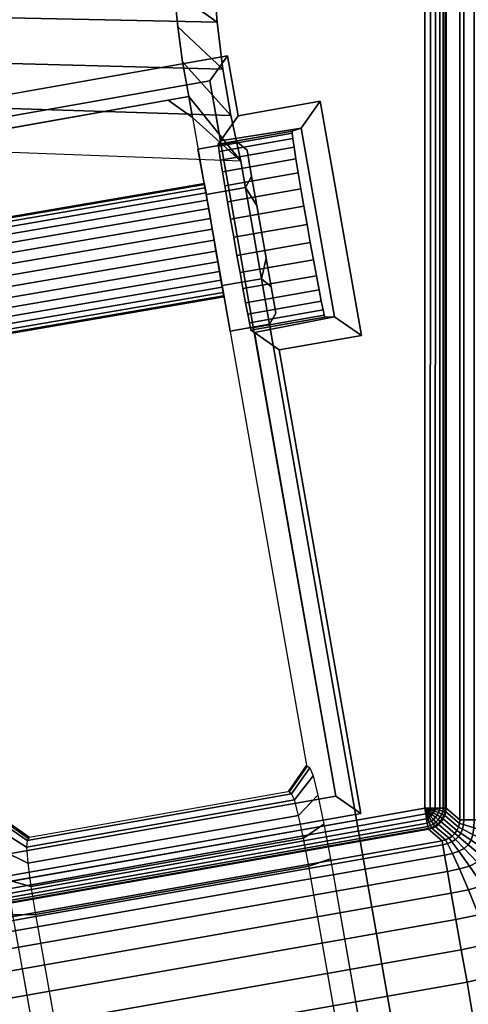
# Model space of a CAD drawing. Header units: inches. Extents: x 390 to 1835, y -266 to 136.
# Tile 719 of 1056: x 1587.71 to 1588.97, y -13.73 to -10.97. Entities that reach past the tile are written whole.
import ezdxf
from ezdxf.enums import TextEntityAlignment as Align

# ---------------------------------------------------------------- set-up
doc = ezdxf.new("R2010")
doc.units = ezdxf.units.IN
doc.header["$LTSCALE"] = 0.95294
doc.header["$MEASUREMENT"] = 0
for name, color, linetype in [('A-FURN-3-PLANES-TABLE-LEG-BASE', 253, 'Continuous'), ('A-FURN-3-PLANES-TABLE-LEG-BASE-TRIM', 251, 'Continuous'), ('A-FURN-3-PLANES-TABLE-TOP-SURFACE-BOTTOM', 49, 'Continuous'), ('A-FURN-3-PLANES-TABLE-TOP-SURFACE-TOP', 33, 'Continuous'), ('A-FURN-HAWORTH-ATT', 251, 'Continuous')]:
    doc.layers.add(name, color=color, linetype=linetype)

# ---------------------------------------------------------------- blocks, each defined once
blk = doc.blocks.new('TARA-2460-JNC4-FLAT-3D-3')
at = {"layer": 'A-FURN-3-PLANES-TABLE-LEG-BASE'}
for points, invisible_edges in [([(52.9382, -8.6959, 8.539), (52.9383, -8.8245, 8.539), (53.7598, -8.7356, 8.539), (53.7501, -8.6369, 8.539)], 10), ([(52.9383, -8.8245, 8.539), (52.9384, -8.9531, 8.539), (53.7733, -8.8338, 8.539), (53.7598, -8.7356, 8.539)], 10), ([(52.9384, -8.9531, 8.539), (52.996, -9.0719, 8.5389), (53.7327, -8.942, 8.5389), (53.7733, -8.8338, 8.539)], 13), ([(53.7907, -8.9314, 8.539), (53.7733, -8.8338, 8.539), (53.7327, -8.942, 8.5389), (53.7907, -8.9314, 8.539)], 2), ([(53.9372, -9.113, 6.2612), (53.801, -8.9899, 8.5285), (54.1219, -10.8095, 8.2027), (54.1308, -10.8161, 8.0493)], 10), ([(54.1219, -10.8095, 8.2027), (53.801, -8.9899, 8.5285), (53.801, -8.9899, 26.4425), (54.1226, -10.8137, 26.4425)], 1), ([(52.8205, -9.0709, 6.2689), (54.7312, -19.8042, 3.5953), (54.9152, -20.3367, 5.2464), (53.2971, -11.2287, 7.7569)], 10), ([(55.182, -19.2934, 3.6636), (55.0415, -19.3384, 3.6603), (52.8205, -9.0709, 6.2689), (53.9372, -9.113, 6.2612)], 14), ([(54.8209, -19.5289, 3.6362), (52.8205, -9.0709, 6.2689), (54.9181, -19.4188, 3.6509), (54.8695, -19.4739, 3.6436)], 3), ([(54.9181, -19.4188, 3.6509), (52.8205, -9.0709, 6.2689), (55.0415, -19.3384, 3.6603)], 3), ([(54.8209, -19.5289, 3.6362), (54.7571, -19.6606, 3.6172), (52.8205, -9.0709, 6.2689)], 10), ([(54.7571, -19.6606, 3.6172), (54.7312, -19.8042, 3.5953), (52.8205, -9.0709, 6.2689)], 8), ([(53.9372, -9.113, 6.2612), (54.1885, -11.0715, 7.7568), (55.7914, -20.1822, 5.2464), (55.7812, -19.618, 3.5964)], 5), ([(53.9372, -9.113, 6.2612), (55.3294, -19.2873, 3.6606), (55.182, -19.2934, 3.6636)], 9), ([(54.1885, -11.0715, 7.7568), (53.9372, -9.113, 6.2612), (54.1703, -10.9735, 7.7914)], 3), ([(54.1703, -10.9735, 7.7914), (53.9372, -9.113, 6.2612), (54.1534, -10.8925, 7.857)], 3), ([(54.1534, -10.8925, 7.857), (53.9372, -9.113, 6.2612), (54.1398, -10.8381, 7.9464)], 3), ([(54.1398, -10.8381, 7.9464), (53.9372, -9.113, 6.2612), (54.1308, -10.8161, 8.0493)], 3), ([(55.3294, -19.2873, 3.6606), (53.9372, -9.113, 6.2612), (55.473, -19.3204, 3.6515)], 3), ([(55.473, -19.3204, 3.6515), (53.9372, -9.113, 6.2612), (55.6021, -19.3904, 3.637)], 3), ([(55.6021, -19.3904, 3.637), (53.9372, -9.113, 6.2612), (55.7074, -19.492, 3.6182)], 3), ([(55.7812, -19.618, 3.5964), (55.7074, -19.492, 3.6182), (53.9372, -9.113, 6.2612)], 2), ([(53.3426, -11.0108, 8.1916), (53.3368, -11.0194, 8.0494), (54.0797, -10.8884, 8.0494), (54.0714, -10.8823, 8.1916)], 8), ([(54.0747, -10.8821, 26.4425), (53.3381, -11.012, 26.4425), (53.3426, -11.0108, 8.1916), (54.0714, -10.8823, 8.1916)], 4), ([(54.9789, -20.3354, 5.3054), (55.7309, -20.2027, 5.3054), (54.1282, -11.092, 7.8158), (53.3607, -11.2273, 7.8158)], 1)]:
    blk.add_3dface(points, dxfattribs=dict(at, invisible_edges=invisible_edges))
for points in [[(52.996, -9.0719, 26.4425), (53.7327, -8.942, 26.4425), (53.7327, -8.942, 8.5389), (52.996, -9.0719, 8.5389)], [(53.801, -8.9899, 8.5285), (53.7907, -8.9314, 8.539), (53.7327, -8.942, 8.5389)], [(53.801, -8.9899, 8.5285), (53.7327, -8.942, 8.5389), (53.7327, -8.942, 26.4425), (53.801, -8.9899, 26.4425)], [(53.7907, -8.9314, 8.539), (53.801, -8.9899, 8.5285), (53.9372, -9.113, 6.2612)]]:
    blk.add_3dface(points, dxfattribs=at)
at = {"layer": 'A-FURN-3-PLANES-TABLE-LEG-BASE-TRIM'}
for points, invisible_edges in [([(54.4534, -5.9482, 24.75), (54.4534, -10.9293, 24.75), (54.2759, -9.6022, 24.75), (54.2759, -7.2753, 24.75)], 14), ([(54.2759, -7.2753, 24.75), (54.2759, -9.6022, 24.75), (54.16, -8.9448, 24.75), (54.16, -7.9326, 24.75)], 5), ([(53.8996, -8.0603, 24.75), (53.8996, -8.8172, 24.75), (52.8599, -9.0005, 24.75), (52.8599, -7.877, 24.75)], 5), ([(53.9293, -7.8919, 24.75), (53.9293, -8.9855, 24.75), (53.8996, -8.8172, 24.75), (53.8996, -8.0603, 24.75)], 5), ([(54.16, -7.9326, 24.75), (54.16, -8.9448, 24.75), (53.9293, -8.9855, 24.75), (53.9293, -7.8919, 24.75)], 5), ([(53.8735, -9.0652, 25.7523), (53.8505, -8.8873, 26.4953), (53.8505, -8.8873, 24.81), (53.8802, -9.0556, 24.81)], 1), ([(53.8505, -8.8873, 26.4953), (53.8735, -9.0652, 25.7523), (53.874, -9.0706, 25.8037)], 9), ([(53.874, -9.0706, 25.8037), (53.8763, -9.0858, 25.853), (53.8505, -8.8873, 26.4953)], 10), ([(53.8505, -8.8873, 26.4953), (53.8763, -9.0858, 25.853), (53.8801, -9.1101, 25.8984)], 9), ([(53.8801, -9.1101, 25.8984), (53.8855, -9.1427, 25.9382), (53.8505, -8.8873, 26.4953)], 10), ([(53.8855, -9.1427, 25.9382), (53.8922, -9.1822, 25.9708), (53.8505, -8.8873, 26.4953)], 10), ([(53.8922, -9.1822, 25.9708), (53.8999, -9.2271, 25.995), (53.8505, -8.8873, 26.4953)], 10), ([(53.8999, -9.2271, 25.995), (53.9084, -9.2759, 26.01), (53.8505, -8.8873, 26.4953)], 10), ([(53.8505, -8.8873, 26.4953), (53.9084, -9.2759, 26.01), (53.9173, -9.3265, 26.015)], 9), ([(53.8505, -8.8873, 26.4953), (53.9173, -9.3265, 26.015), (54.204, -10.8952, 26.4922)], 3), ([(54.1734, -9.5504, 25.7523), (54.0814, -9.0285, 25.7523), (54.107, -9.0199, 24.8141), (54.2004, -9.5498, 24.8141)], 1), ([(54.1716, -9.5452, 25.8037), (54.0815, -9.0341, 25.8037), (54.0814, -9.0285, 25.7523), (54.1734, -9.5504, 25.7523)], 5), ([(54.1716, -9.5452, 25.8037), (54.1681, -9.5302, 25.853), (54.0833, -9.0493, 25.853), (54.0815, -9.0341, 25.8037)], 10), ([(53.9545, -9.0822, 25.761), (53.9276, -9.0592, 25.7134), (53.8168, -9.0787, 25.7134)], 8), ([(53.9276, -9.0592, 25.7134), (53.9545, -9.0822, 25.6658), (53.8168, -9.0787, 25.7134)], 2), ([(54.0869, -9.0737, 25.8984), (54.0833, -9.0493, 25.853), (54.1681, -9.5302, 25.853), (54.1631, -9.5061, 25.8984)], 10), ([(53.9545, -9.0822, 25.761), (53.8168, -9.0787, 25.7134), (53.8394, -9.2066, 25.9383), (53.9675, -9.156, 25.8908)], 5), ([(53.9675, -9.156, 25.536), (53.8394, -9.2066, 25.4886), (53.8168, -9.0787, 25.7134), (53.9545, -9.0822, 25.6658)], 5), ([(53.9545, -9.0822, 25.761), (53.9675, -9.156, 25.8908), (54.0079, -9.3848, 25.4884), (53.9819, -9.2372, 25.4884)], 10), ([(53.9545, -9.0822, 25.761), (53.9819, -9.2372, 25.4884), (53.9675, -9.156, 25.536), (53.9545, -9.0822, 25.6658)], 1), ([(54.092, -9.1063, 25.9382), (54.0869, -9.0737, 25.8984), (54.1631, -9.5061, 25.8984), (54.1568, -9.4737, 25.9382)], 10), ([(54.1568, -9.4737, 25.9382), (54.1493, -9.4344, 25.9708), (54.0984, -9.1458, 25.9708), (54.092, -9.1063, 25.9382)], 10), ([(54.1059, -9.1908, 25.995), (54.0984, -9.1458, 25.9708), (54.1493, -9.4344, 25.9708), (54.141, -9.3895, 25.995)], 10), ([(53.9502, -9.1871, 25.9383), (53.9675, -9.156, 25.8908), (53.8394, -9.2066, 25.9383)], 2), ([(53.9675, -9.156, 25.536), (53.9502, -9.1871, 25.4886), (53.8394, -9.2066, 25.4886)], 8), ([(54.0222, -9.466, 25.536), (54.0079, -9.3848, 25.4884), (53.9675, -9.156, 25.8908), (53.9819, -9.2372, 25.9384)], 10), ([(53.9819, -9.2372, 25.9384), (53.9502, -9.1871, 25.9383), (53.8394, -9.2066, 25.9383)], 8), ([(53.9502, -9.1871, 25.4886), (53.9819, -9.2372, 25.4884), (53.8394, -9.2066, 25.4886)], 2), ([(54.141, -9.3895, 25.995), (54.1321, -9.3409, 26.01), (54.1143, -9.2396, 26.01), (54.1059, -9.1908, 25.995)], 10), ([(53.9819, -9.2372, 25.9384), (53.8394, -9.2066, 25.9383), (53.8845, -9.4623, 25.9383), (54.0079, -9.3848, 25.9384)], 5), ([(54.0079, -9.3848, 25.4884), (53.8845, -9.4623, 25.4886), (53.8394, -9.2066, 25.4886), (53.9819, -9.2372, 25.4884)], 5), ([(53.9819, -9.2372, 25.9384), (54.0079, -9.3848, 25.9384), (54.0352, -9.5398, 25.6658), (54.0222, -9.466, 25.536)], 10), ([(54.1321, -9.3409, 26.01), (54.1231, -9.2902, 26.015), (54.1143, -9.2396, 26.01)], 8), ([(54.204, -10.8952, 26.4922), (53.9173, -9.3265, 26.015), (53.9262, -9.3772, 26.01)], 9), ([(53.9953, -9.4428, 25.9383), (54.0079, -9.3848, 25.9384), (53.8845, -9.4623, 25.9383)], 2), ([(54.0079, -9.3848, 25.4884), (53.9953, -9.4428, 25.4886), (53.8845, -9.4623, 25.4886)], 8), ([(54.204, -10.8952, 26.4922), (53.9262, -9.3772, 26.01), (53.935, -9.4258, 25.995)], 9), ([(54.0222, -9.466, 25.8908), (54.0352, -9.5398, 25.761), (54.0352, -9.5398, 25.6658), (54.0079, -9.3848, 25.9384)], 4), ([(53.9953, -9.4428, 25.4886), (54.0222, -9.466, 25.536), (53.8845, -9.4623, 25.4886)], 2), ([(54.0222, -9.466, 25.8908), (53.9953, -9.4428, 25.9383), (53.8845, -9.4623, 25.9383)], 8), ([(54.204, -10.8952, 26.4922), (53.935, -9.4258, 25.995), (53.9431, -9.4707, 25.9708)], 9), ([(54.0352, -9.5398, 25.6658), (53.907, -9.5902, 25.7134), (53.8845, -9.4623, 25.4886), (54.0222, -9.466, 25.536)], 5), ([(54.0222, -9.466, 25.8908), (53.8845, -9.4623, 25.9383), (53.907, -9.5902, 25.7134), (54.0352, -9.5398, 25.761)], 5), ([(54.204, -10.8952, 26.4922), (53.9431, -9.4707, 25.9708), (53.9503, -9.5101, 25.9382)], 9), ([(54.204, -10.8952, 26.4922), (53.9503, -9.5101, 25.9382), (53.9564, -9.5425, 25.8984)], 9), ([(54.0352, -9.5398, 25.6658), (54.0178, -9.5706, 25.7134), (53.907, -9.5902, 25.7134)], 8), ([(54.0178, -9.5706, 25.7134), (54.0352, -9.5398, 25.761), (53.907, -9.5902, 25.7134)], 2), ([(54.204, -10.8952, 26.4922), (53.9564, -9.5425, 25.8984), (53.9611, -9.5667, 25.853)], 9), ([(54.204, -10.8952, 26.4922), (53.9611, -9.5667, 25.853), (53.9641, -9.5818, 25.8037)], 9), ([(54.204, -10.8952, 26.4922), (53.9641, -9.5818, 25.8037), (53.9655, -9.5871, 25.7523)], 9), ([(53.9655, -9.5871, 25.7523), (53.9751, -9.5938, 24.81), (54.204, -10.8952, 24.81), (54.204, -10.8952, 26.4922)], 8), ([(54.2759, -9.6022, 24.75), (54.4534, -10.9293, 24.75), (54.2741, -10.9443, 24.75), (54.0452, -9.6429, 24.75)], 3), ([(54.4534, -10.9293, 24.75), (52.5363, -11.2673, 24.75), (53.221, -11.13, 24.75), (54.2741, -10.9443, 24.75)], 10)]:
    blk.add_3dface(points, dxfattribs=dict(at, invisible_edges=invisible_edges))
for points in [[(53.8505, -8.8873, 24.81), (52.9295, -9.0497, 24.81), (52.8599, -9.0005, 24.75), (53.8996, -8.8172, 24.75)], [(53.8505, -8.8873, 24.81), (53.8996, -8.8172, 24.75), (53.9293, -8.9855, 24.75), (53.8802, -9.0556, 24.81)], [(53.8505, -8.8873, 26.4953), (52.9295, -9.0497, 26.4774), (52.9295, -9.0497, 24.81), (53.8505, -8.8873, 24.81)], [(54.204, -10.8952, 26.4922), (53.2701, -11.0599, 26.4991), (52.9295, -9.0497, 26.4774), (53.8505, -8.8873, 26.4953)], [(53.8802, -9.0556, 24.81), (53.9293, -8.9855, 24.75), (54.16, -8.9448, 24.75), (54.107, -9.0199, 24.8141)], [(54.2004, -9.5498, 24.8141), (54.107, -9.0199, 24.8141), (54.16, -8.9448, 24.75), (54.2759, -9.6022, 24.75)], [(54.0814, -9.0285, 25.7523), (53.8735, -9.0652, 25.7523), (53.8802, -9.0556, 24.81), (54.107, -9.0199, 24.8141)], [(53.9545, -9.0822, 25.761), (53.9545, -9.0822, 25.6658), (53.9276, -9.0592, 25.7134)], [(53.9819, -9.2372, 25.9384), (53.9675, -9.156, 25.8908), (53.9502, -9.1871, 25.9383)], [(53.9819, -9.2372, 25.4884), (53.9502, -9.1871, 25.4886), (53.9675, -9.156, 25.536)], [(54.0079, -9.3848, 25.9384), (53.9953, -9.4428, 25.9383), (54.0222, -9.466, 25.8908)], [(54.0222, -9.466, 25.536), (53.9953, -9.4428, 25.4886), (54.0079, -9.3848, 25.4884)], [(53.9655, -9.5871, 25.7523), (54.1734, -9.5504, 25.7523), (54.2004, -9.5498, 24.8141), (53.9751, -9.5938, 24.81)], [(54.2004, -9.5498, 24.8141), (54.2759, -9.6022, 24.75), (54.0452, -9.6429, 24.75), (53.9751, -9.5938, 24.81)], [(54.0352, -9.5398, 25.761), (54.0178, -9.5706, 25.7134), (54.0352, -9.5398, 25.6658)], [(53.9751, -9.5938, 24.81), (54.0452, -9.6429, 24.75), (54.2741, -10.9443, 24.75), (54.204, -10.8952, 24.81)], [(53.2701, -11.0599, 24.8105), (54.204, -10.8952, 24.81), (54.2741, -10.9443, 24.75), (53.221, -11.13, 24.75)], [(53.2701, -11.0599, 26.4991), (54.204, -10.8952, 26.4922), (54.204, -10.8952, 24.81), (53.2701, -11.0599, 24.8105)]]:
    blk.add_3dface(points, dxfattribs=at)
at = {"layer": 'A-FURN-3-PLANES-TABLE-TOP-SURFACE-BOTTOM'}
blk.add_3dface([(0.04, -0.04, 27.75), (59.64, -0.04, 27.75), (59.64, -23.562, 27.75), (0.04, -23.562, 27.75)], dxfattribs=at)
at = {"layer": 'A-FURN-3-PLANES-TABLE-TOP-SURFACE-TOP'}
blk.add_3dface([(0.04, -23.562, 29), (59.64, -23.562, 29), (59.64, -0.04, 29), (0.04, -0.04, 29)], dxfattribs=at)
at = {"layer": 'A-FURN-HAWORTH-ATT', "flags": 1}
for tag, p in [('HAWMC', (0, -0.0001)), ('HAWPN', (0, -0.1667)), ('HAWSN', (0, -0.3334))]:
    blk.add_attdef(tag, text='', height=0.1, dxfattribs=at).set_placement(p, align=Align.TOP_CENTER)
at = {"layer": 'A-FURN-3-PLANES-TABLE-LEG-BASE'}
mesh = blk.add_polymesh((2, 11), dxfattribs=at)
for k, corner in enumerate([(52.8205, -9.0709, 6.2689), (52.7881, -8.9491, 6.2839), (52.7626, -8.8249, 6.2908), (52.744, -8.6993, 6.2897), (52.7325, -8.5731, 6.2806), (52.7282, -8.4474, 6.2636), (52.7312, -8.3229, 6.2387), (52.7413, -8.2006, 6.2062), (52.7585, -8.0813, 6.1663), (52.7827, -7.9659, 6.1192), (52.8138, -7.8552, 6.0653), (53.9372, -9.113, 6.2612), (53.9092, -8.9846, 6.2784), (53.8869, -8.8542, 6.2869), (53.8705, -8.7228, 6.2866), (53.86, -8.591, 6.2776), (53.8555, -8.4597, 6.2599), (53.857, -8.3299, 6.2336), (53.8646, -8.2022, 6.1989), (53.8781, -8.0776, 6.1559), (53.8976, -7.9568, 6.1051), (53.9228, -7.8406, 6.0467)]):
    mesh.set_mesh_vertex(divmod(k, 11), corner)
mesh = blk.add_polymesh((2, 11), dxfattribs=at)
for k, corner in enumerate([(53.9372, -9.113, 6.2612), (53.9092, -8.9846, 6.2784), (53.8869, -8.8542, 6.2869), (53.8705, -8.7228, 6.2866), (53.86, -8.591, 6.2776), (53.8555, -8.4597, 6.2599), (53.857, -8.3299, 6.2336), (53.8646, -8.2022, 6.1989), (53.8781, -8.0776, 6.1559), (53.8976, -7.9568, 6.1051), (53.9228, -7.8406, 6.0467), (53.7907, -8.9314, 8.539), (53.7733, -8.8338, 8.539), (53.7598, -8.7356, 8.539), (53.7501, -8.6369, 8.539), (53.7443, -8.5379, 8.539), (53.7424, -8.4387, 8.539), (53.7443, -8.3396, 8.539), (53.7501, -8.2406, 8.539), (53.7598, -8.1419, 8.539), (53.7733, -8.0437, 8.539), (53.7907, -7.946, 8.539)]):
    mesh.set_mesh_vertex(divmod(k, 11), corner)
mesh = blk.add_polymesh((27, 2), dxfattribs=at)
for k, corner in enumerate([(54.0747, -10.8821, 26.4425), (54.1226, -10.8137, 26.4425), (54.0714, -10.8823, 8.1916), (54.1219, -10.8095, 8.2027), (54.0797, -10.8884, 8.0494), (54.1308, -10.8161, 8.0493), (54.0878, -10.9058, 7.9673), (54.1398, -10.8381, 7.9464), (54.0995, -10.9492, 7.8959), (54.1534, -10.8925, 7.857), (54.1135, -11.0137, 7.8434), (54.1703, -10.9735, 7.7914), (54.1282, -11.092, 7.8158), (54.1885, -11.0715, 7.7568), (55.7309, -20.2027, 5.3054), (55.7914, -20.1822, 5.2464), (55.7351, -20.3016, 5.2892), (55.7959, -20.2975, 5.2302), (55.7138, -20.3984, 5.274), (55.771, -20.4104, 5.215), (55.6682, -20.4868, 5.261), (55.7177, -20.5132, 5.202), (55.601, -20.5606, 5.2509), (55.6394, -20.5989, 5.1919), (55.5167, -20.6146, 5.2445), (55.5413, -20.6615, 5.1855), (55.4211, -20.6448, 5.2423), (55.4302, -20.6967, 5.1834), (55.3209, -20.6491, 5.2445), (55.3138, -20.7017, 5.1855), (55.2232, -20.6272, 5.2509), (55.2003, -20.6763, 5.1919), (55.1348, -20.5809, 5.261), (55.0974, -20.6226, 5.2019), (55.0617, -20.5135, 5.274), (55.0121, -20.5442, 5.215), (55.0086, -20.4297, 5.2892), (54.95, -20.4467, 5.2302), (54.9789, -20.3354, 5.3054), (54.9152, -20.3367, 5.2464), (53.3607, -11.2273, 7.8158), (53.2971, -11.2287, 7.7569), (53.3478, -11.1487, 7.8434), (53.2806, -11.1303, 7.7914), (53.3389, -11.0833, 7.8959), (53.2689, -11.0485, 7.8571), (53.3351, -11.0385, 7.9673), (53.2631, -10.9927, 7.9465), (53.3368, -11.0194, 8.0494), (53.264, -10.9689, 8.0493), (53.3426, -11.0108, 8.1916), (53.2702, -10.9597, 8.2027), (53.3381, -11.012, 26.4425), (53.2698, -10.9641, 26.4425)]):
    mesh.set_mesh_vertex(divmod(k, 2), corner)
mesh = blk.add_polymesh((2, 5), dxfattribs=at)
for k, corner in enumerate([(53.3368, -11.0194, 8.0494), (53.3351, -11.0385, 7.9673), (53.3389, -11.0833, 7.8959), (53.3478, -11.1487, 7.8434), (53.3607, -11.2273, 7.8158), (54.0797, -10.8884, 8.0494), (54.0878, -10.9058, 7.9673), (54.0995, -10.9492, 7.8959), (54.1135, -11.0137, 7.8434), (54.1282, -11.092, 7.8158)]):
    mesh.set_mesh_vertex(divmod(k, 5), corner)
at = {"layer": 'A-FURN-3-PLANES-TABLE-LEG-BASE-TRIM'}
mesh = blk.add_polymesh((9, 8), dxfattribs=at)
for k, corner in enumerate([(54.562, -5.9023, 27.1061), (54.5916, -5.8936, 27.1983), (54.6383, -5.8811, 27.2831), (54.7002, -5.8664, 27.3572), (54.7747, -5.8512, 27.4179), (54.859, -5.837, 27.4629), (54.9497, -5.8257, 27.4907), (55.0432, -5.8188, 27.5), (54.5629, -5.916, 27.105), (54.5923, -5.916, 27.1974), (54.6391, -5.916, 27.2823), (54.7013, -5.916, 27.3566), (54.7767, -5.916, 27.4175), (54.8624, -5.916, 27.4628), (54.9553, -5.916, 27.4906), (55.0517, -5.916, 27.5), (54.5629, -10.9615, 27.105), (54.5923, -10.9615, 27.1974), (54.6391, -10.9615, 27.2823), (54.7013, -10.9615, 27.3566), (54.7767, -10.9615, 27.4175), (54.8624, -10.9615, 27.4628), (54.9553, -10.9615, 27.4906), (55.0517, -10.9615, 27.5), (54.562, -10.9752, 27.1061), (54.5916, -10.9838, 27.1983), (54.6383, -10.9963, 27.2831), (54.7002, -11.011, 27.3572), (54.7747, -11.0263, 27.4179), (54.859, -11.0404, 27.4629), (54.9497, -11.0518, 27.4907), (55.0432, -11.0587, 27.5), (54.5594, -10.9877, 27.1069), (54.5889, -11.0029, 27.199), (54.6351, -11.0252, 27.2837), (54.6956, -11.052, 27.3576), (54.7676, -11.0809, 27.4182), (54.8477, -11.1091, 27.4631), (54.9325, -11.1341, 27.4907), (55.018, -11.153, 27.5), (54.5548, -10.999, 27.1074), (54.5837, -11.0188, 27.1995), (54.6284, -11.0485, 27.284), (54.6861, -11.0851, 27.3579), (54.7534, -11.1259, 27.4183), (54.827, -11.1677, 27.4632), (54.9027, -11.2073, 27.4907), (54.9767, -11.2414, 27.5), (54.5482, -11.0088, 27.1076), (54.5756, -11.0318, 27.1996), (54.6174, -11.0668, 27.2841), (54.6703, -11.1112, 27.358), (54.731, -11.1622, 27.4184), (54.7957, -11.2164, 27.4632), (54.8603, -11.2707, 27.4907), (54.9207, -11.3214, 27.5), (54.5397, -11.0169, 27.1074), (54.5643, -11.042, 27.1995), (54.6012, -11.0809, 27.284), (54.6473, -11.1313, 27.3579), (54.6992, -11.1906, 27.4183), (54.7531, -11.2557, 27.4632), (54.8053, -11.3235, 27.4907), (54.8517, -11.3904, 27.5), (54.5294, -11.0234, 27.1069), (54.5495, -11.0499, 27.199), (54.5794, -11.0915, 27.2837), (54.6164, -11.1464, 27.3576), (54.6573, -11.2123, 27.4182), (54.6991, -11.2863, 27.4631), (54.7383, -11.3655, 27.4907), (54.7718, -11.4464, 27.5)]):
    mesh.set_mesh_vertex(divmod(k, 8), corner)
mesh = blk.add_polymesh((9, 9), dxfattribs=at)
for k, corner in enumerate([(54.4534, -5.9482, 24.75), (54.4701, -5.947, 24.7525), (54.4836, -5.9449, 24.7586), (54.4954, -5.9425, 24.768), (54.5045, -5.9402, 24.78), (54.5103, -5.9385, 24.7939), (54.5125, -5.9378, 24.8088), (54.5509, -5.9056, 27.0099), (54.562, -5.9023, 27.1061), (54.4534, -5.9482, 24.75), (54.4708, -5.9482, 24.7526), (54.4846, -5.9482, 24.7587), (54.4964, -5.9482, 24.7681), (54.5055, -5.9482, 24.7801), (54.5113, -5.9482, 24.794), (54.5134, -5.9482, 24.809), (54.5518, -5.916, 27.0087), (54.5629, -5.916, 27.105), (54.4534, -10.9293, 24.75), (54.4688, -10.9293, 24.752), (54.4831, -10.9293, 24.7579), (54.4955, -10.9293, 24.7672), (54.505, -10.9293, 24.7794), (54.5111, -10.9293, 24.7936), (54.5134, -10.9293, 24.809), (54.5518, -10.9615, 27.0087), (54.5629, -10.9615, 27.105), (54.4534, -10.9293, 24.75), (54.4684, -10.9306, 24.752), (54.4824, -10.9327, 24.7578), (54.4946, -10.935, 24.7672), (54.5041, -10.9373, 24.7793), (54.5102, -10.939, 24.7935), (54.5125, -10.9397, 24.8088), (54.5509, -10.9719, 27.0099), (54.562, -10.9752, 27.1061), (54.4534, -10.9293, 24.75), (54.4672, -10.9327, 24.752), (54.4804, -10.937, 24.7579), (54.4921, -10.9415, 24.7672), (54.5014, -10.9456, 24.7793), (54.5075, -10.9486, 24.7934), (54.5098, -10.9498, 24.8087), (54.5482, -10.982, 27.0107), (54.5594, -10.9877, 27.1069), (54.4534, -10.9293, 24.75), (54.4654, -10.9353, 24.7521), (54.4774, -10.9417, 24.7579), (54.4883, -10.9482, 24.7672), (54.4972, -10.9538, 24.7793), (54.5031, -10.9577, 24.7934), (54.5054, -10.9592, 24.8087), (54.5438, -10.9915, 27.0112), (54.5548, -10.999, 27.1074), (54.4534, -10.9293, 24.75), (54.4633, -10.938, 24.7521), (54.4737, -10.9466, 24.758), (54.4835, -10.9547, 24.7673), (54.4917, -10.9615, 24.7794), (54.4973, -10.9661, 24.7934), (54.4994, -10.9678, 24.8086), (54.5378, -11.0001, 27.0114), (54.5482, -11.0088, 27.1076), (54.4534, -10.9293, 24.75), (54.4611, -10.9407, 24.7522), (54.4697, -10.9512, 24.7581), (54.478, -10.9606, 24.7674), (54.4851, -10.9683, 24.7794), (54.4901, -10.9733, 24.7935), (54.492, -10.9752, 24.8087), (54.5304, -11.0075, 27.0112), (54.5397, -11.0169, 27.1074), (54.4534, -10.9293, 24.75), (54.4591, -10.943, 24.7522), (54.4656, -10.955, 24.7582), (54.4721, -10.9656, 24.7675), (54.4778, -10.9738, 24.7795), (54.4819, -10.9792, 24.7936), (54.4834, -10.9812, 24.8087), (54.5218, -11.0135, 27.0107), (54.5294, -11.0234, 27.1069)]):
    mesh.set_mesh_vertex(divmod(k, 9), corner)
mesh = blk.add_polymesh((2, 17), dxfattribs=at)
for k, corner in enumerate([(54.0814, -9.0285, 25.7523), (54.0815, -9.0341, 25.8037), (54.0833, -9.0493, 25.853), (54.0869, -9.0737, 25.8984), (54.092, -9.1063, 25.9382), (54.0984, -9.1458, 25.9708), (54.1059, -9.1908, 25.995), (54.1143, -9.2396, 26.01), (54.1231, -9.2902, 26.015), (54.1321, -9.3409, 26.01), (54.141, -9.3895, 25.995), (54.1493, -9.4344, 25.9708), (54.1568, -9.4737, 25.9382), (54.1631, -9.5061, 25.8984), (54.1681, -9.5302, 25.853), (54.1716, -9.5452, 25.8037), (54.1734, -9.5504, 25.7523), (53.8735, -9.0652, 25.7523), (53.874, -9.0706, 25.8037), (53.8763, -9.0858, 25.853), (53.8801, -9.1101, 25.8984), (53.8855, -9.1427, 25.9382), (53.8922, -9.1822, 25.9708), (53.8999, -9.2271, 25.995), (53.9084, -9.2759, 26.01), (53.9173, -9.3265, 26.015), (53.9262, -9.3772, 26.01), (53.935, -9.4258, 25.995), (53.9431, -9.4707, 25.9708), (53.9503, -9.5101, 25.9382), (53.9564, -9.5425, 25.8984), (53.9611, -9.5667, 25.853), (53.9641, -9.5818, 25.8037), (53.9655, -9.5871, 25.7523)]):
    mesh.set_mesh_vertex(divmod(k, 17), corner)
mesh = blk.add_polymesh((2, 32), dxfattribs=dict(at, n_close=True))
for k, corner in enumerate([(53.8892, -9.4935, 25.7134), (53.8886, -9.4904, 25.7449), (53.8871, -9.4814, 25.7752), (53.8846, -9.4667, 25.8031), (53.8812, -9.4469, 25.8275), (53.8771, -9.4228, 25.8476), (53.8723, -9.3953, 25.8625), (53.8672, -9.3655, 25.8717), (53.8619, -9.3344, 25.8748), (53.8566, -9.3034, 25.8717), (53.8515, -9.2736, 25.8625), (53.8468, -9.2461, 25.8476), (53.8427, -9.222, 25.8275), (53.8393, -9.2022, 25.8031), (53.8367, -9.1875, 25.7752), (53.8352, -9.1785, 25.7449), (53.8347, -9.1754, 25.7134), (53.8352, -9.1785, 25.682), (53.8367, -9.1875, 25.6517), (53.8393, -9.2022, 25.6238), (53.8427, -9.222, 25.5994), (53.8468, -9.2461, 25.5793), (53.8515, -9.2736, 25.5644), (53.8566, -9.3034, 25.5552), (53.8619, -9.3344, 25.5521), (53.8672, -9.3655, 25.5552), (53.8723, -9.3953, 25.5644), (53.8771, -9.4228, 25.5793), (53.8812, -9.4469, 25.5994), (53.8846, -9.4667, 25.6238), (53.8871, -9.4814, 25.6517), (53.8886, -9.4904, 25.682), (52.7471, -9.6892, 25.7134), (52.7466, -9.6861, 25.7449), (52.745, -9.6771, 25.7752), (52.7425, -9.6624, 25.8031), (52.7391, -9.6426, 25.8275), (52.735, -9.6185, 25.8476), (52.7303, -9.591, 25.8625), (52.7252, -9.5612, 25.8717), (52.7198, -9.5302, 25.8748), (52.7145, -9.4991, 25.8717), (52.7094, -9.4693, 25.8625), (52.7047, -9.4418, 25.8476), (52.7006, -9.4177, 25.8275), (52.6972, -9.3979, 25.8031), (52.6947, -9.3833, 25.7752), (52.6931, -9.3742, 25.7449), (52.6926, -9.3711, 25.7134), (52.6931, -9.3742, 25.682), (52.6947, -9.3833, 25.6517), (52.6972, -9.3979, 25.6238), (52.7006, -9.4177, 25.5994), (52.7047, -9.4418, 25.5793), (52.7094, -9.4693, 25.5644), (52.7145, -9.4991, 25.5552), (52.7198, -9.5302, 25.5521), (52.7252, -9.5612, 25.5552), (52.7303, -9.591, 25.5644), (52.735, -9.6185, 25.5793), (52.7391, -9.6426, 25.5994), (52.7425, -9.6624, 25.6238), (52.745, -9.6771, 25.6517), (52.7466, -9.6861, 25.682)]):
    mesh.set_mesh_vertex(divmod(k, 32), corner)
mesh = blk.add_polymesh((4, 9), dxfattribs=at)
for k, corner in enumerate([(54.4534, -10.9293, 24.75), (54.4591, -10.943, 24.7522), (54.4656, -10.955, 24.7582), (54.4721, -10.9656, 24.7675), (54.4778, -10.9738, 24.7795), (54.4819, -10.9792, 24.7936), (54.4834, -10.9812, 24.8087), (54.5218, -11.0135, 27.0107), (54.5294, -11.0234, 27.1069), (54.4534, -10.9293, 24.75), (54.4574, -10.9446, 24.7523), (54.4618, -10.9578, 24.7583), (54.4663, -10.9692, 24.7676), (54.4702, -10.978, 24.7797), (54.4729, -10.9836, 24.7937), (54.4739, -10.9856, 24.8088), (54.5123, -11.0179, 27.0099), (54.5175, -11.0283, 27.1061), (54.4534, -10.9293, 24.75), (54.4563, -10.9454, 24.7523), (54.4587, -10.9593, 24.7583), (54.4608, -10.9711, 24.7677), (54.4624, -10.9803, 24.7798), (54.4635, -10.9862, 24.7938), (54.4638, -10.9883, 24.809), (54.5022, -11.0206, 27.0087), (54.5042, -11.0315, 27.105), (52.5363, -11.2673, 24.75), (52.5401, -11.289, 24.7543), (52.5422, -11.3011, 24.7611), (52.544, -11.3114, 24.7705), (52.5454, -11.3193, 24.782), (52.5463, -11.3244, 24.7951), (52.5467, -11.3264, 24.809), (52.5231, -11.3695, 27.0087), (52.5251, -11.3804, 27.105)]):
    mesh.set_mesh_vertex(divmod(k, 9), corner)
mesh = blk.add_polymesh((4, 8), dxfattribs=at)
for k, corner in enumerate([(54.5294, -11.0234, 27.1069), (54.5495, -11.0499, 27.199), (54.5794, -11.0915, 27.2837), (54.6164, -11.1464, 27.3576), (54.6573, -11.2123, 27.4182), (54.6991, -11.2863, 27.4631), (54.7383, -11.3655, 27.4907), (54.7718, -11.4464, 27.5), (54.5175, -11.0283, 27.1061), (54.5312, -11.0559, 27.1983), (54.5516, -11.0997, 27.2831), (54.5768, -11.158, 27.3572), (54.6048, -11.2288, 27.4179), (54.6333, -11.3094, 27.4629), (54.6603, -11.3968, 27.4907), (54.6833, -11.4876, 27.5), (54.5042, -11.0315, 27.105), (54.5093, -11.0605, 27.1974), (54.5174, -11.1065, 27.2823), (54.5282, -11.1678, 27.3566), (54.5413, -11.242, 27.4175), (54.5562, -11.3264, 27.4628), (54.5723, -11.4179, 27.4906), (54.589, -11.5129, 27.5), (52.5251, -11.3804, 27.105), (52.5302, -11.4094, 27.1974), (52.5383, -11.4554, 27.2823), (52.5491, -11.5167, 27.3566), (52.5622, -11.591, 27.4175), (52.5771, -11.6754, 27.4628), (52.5932, -11.7668, 27.4906), (52.6099, -11.8619, 27.5)]):
    mesh.set_mesh_vertex(divmod(k, 8), corner)

msp = doc.modelspace()

# ---------------------------------------------------------------- block references
msp.add_blockref('TARA-2460-JNC4-FLAT-3D-3', (1534.3963, -2.2526))

doc.saveas('drawing.dxf')
